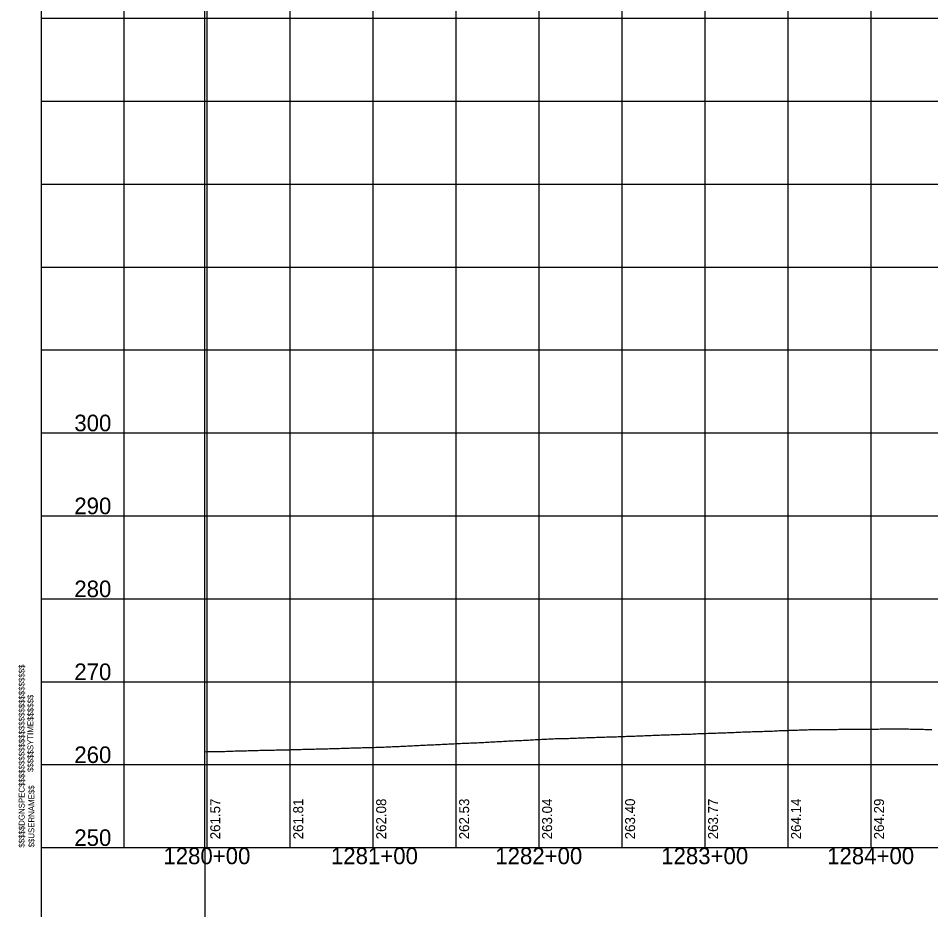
# Model space of a CAD drawing. Extents: x -90830 to 2015517, y -20856 to 836331.
# Drawn here: x 14351 to 14901, y 46100 to 46638 of the extents above; entities that cross this region are included whole.
import ezdxf

# ---------------------------------------------------------------- set-up
doc = ezdxf.new("R2010")
doc.units = 0
for name, color, linetype in [('Level 1', 7, 'Continuous'), ('RD_DDB_ElevTX', 7, 'Continuous'), ('RD_DDB_Profile_EX', 7, 'Continuous'), ('RD_DDB_StaTX', 7, 'Continuous'), ('RD_DDB_StripGrade', 7, 'Continuous'), ('RD_GPK_Profile_Cell', 7, 'Continuous'), ('RD_SHT_MatchLine', 7, 'Continuous')]:
    doc.layers.add(name, color=color, linetype=linetype)

msp = doc.modelspace()

# ---------------------------------------------------------------- linework, layer by layer
at = {"layer": 'Level 1'}
for p, q in [((14365.11, 47137.92), (14365.11, 46637.92)), ((14415.11, 47137.92), (14415.11, 46637.92)), ((14465.11, 47137.92), (14465.11, 46637.92)), ((14515.11, 47137.92), (14515.11, 46637.92)), ((14565.11, 47137.92), (14565.11, 46637.92)), ((14615.11, 47137.92), (14615.11, 46637.92)), ((14665.11, 47137.92), (14665.11, 46637.92)), ((14715.11, 47137.92), (14715.11, 46637.92)), ((14765.11, 47137.92), (14765.11, 46637.92)), ((14815.11, 47137.92), (14815.11, 46637.92)), ((14865.11, 47137.92), (14865.11, 46637.92)), ((14365.11, 46637.92), (15965.11, 46637.92)), ((14365.11, 46637.92), (15965.11, 46637.92)), ((14365.11, 46637.92), (14365.11, 46137.92)), ((14415.11, 46637.92), (14415.11, 46137.92)), ((14465.11, 46637.92), (14465.11, 46137.92)), ((14515.11, 46637.92), (14515.11, 46137.92)), ((14565.11, 46637.92), (14565.11, 46137.92)), ((14615.11, 46637.92), (14615.11, 46137.92)), ((14665.11, 46637.92), (14665.11, 46137.92)), ((14715.11, 46637.92), (14715.11, 46137.92)), ((14765.11, 46637.92), (14765.11, 46137.92)), ((14815.11, 46637.92), (14815.11, 46137.92)), ((14865.11, 46637.92), (14865.11, 46137.92)), ((14365.11, 46587.92), (15965.11, 46587.92)), ((14365.11, 46537.92), (15965.11, 46537.92)), ((14365.11, 46487.92), (15965.11, 46487.92)), ((14365.11, 46437.92), (15965.11, 46437.92)), ((14365.11, 46387.92), (15965.11, 46387.92)), ((14365.11, 46337.92), (15965.11, 46337.92)), ((14365.11, 46287.92), (15965.11, 46287.92)), ((14365.11, 46237.92), (15965.11, 46237.92)), ((14365.11, 46187.92), (15965.11, 46187.92)), ((14365.11, 46137.92), (15965.11, 46137.92))]:
    msp.add_line(p, q, dxfattribs=at)
at = {"layer": 'RD_DDB_Profile_EX'}
for points in [[(14763.89, 46206.74), (14764.89, 46206.77), (14765.89, 46206.8), (14766.89, 46206.83), (14767.89, 46206.87), (14768.89, 46206.9), (14769.89, 46206.93), (14770.89, 46206.96), (14771.89, 46206.99), (14772.89, 46207.03), (14773.89, 46207.06), (14774.89, 46207.09), (14775.89, 46207.12), (14776.89, 46207.15), (14777.89, 46207.19), (14778.89, 46207.22), (14779.89, 46207.25), (14780.89, 46207.28), (14781.89, 46207.32), (14782.89, 46207.37), (14783.89, 46207.44), (14784.89, 46207.51), (14785.89, 46207.56), (14786.89, 46207.59), (14787.89, 46207.63), (14788.89, 46207.66), (14789.89, 46207.69), (14790.89, 46207.72), (14791.89, 46207.75), (14792.89, 46207.79), (14793.89, 46207.82), (14794.89, 46207.85), (14795.89, 46207.88), (14796.89, 46207.92), (14797.89, 46207.95), (14798.89, 46207.98), (14799.89, 46208.01), (14800.89, 46208.05), (14801.89, 46208.08), (14802.89, 46208.11), (14803.89, 46208.14), (14804.89, 46208.18), (14805.89, 46208.21), (14806.89, 46208.24), (14807.89, 46208.3), (14808.89, 46208.37), (14809.89, 46208.43), (14810.89, 46208.47), (14811.89, 46208.5), (14812.89, 46208.53), (14813.89, 46208.56), (14814.89, 46208.6), (14815.89, 46208.63), (14816.89, 46208.66), (14817.89, 46208.69), (14818.89, 46208.73), (14819.89, 46208.76), (14820.89, 46208.79), (14821.89, 46208.82), (14822.89, 46208.86), (14823.89, 46208.89), (14824.89, 46208.92), (14825.89, 46208.95), (14826.89, 46208.99), (14827.89, 46209.02), (14828.89, 46209.05), (14829.89, 46209.08), (14830.89, 46209.12), (14831.89, 46209.12), (14832.89, 46209.12), (14833.89, 46209.12), (14834.89, 46209.11), (14835.89, 46209.12), (14836.89, 46209.13), (14837.89, 46209.14), (14838.89, 46209.15), (14839.89, 46209.16), (14840.89, 46209.17), (14841.89, 46209.18), (14842.89, 46209.19), (14843.89, 46209.2), (14844.89, 46209.21), (14845.89, 46209.22), (14846.89, 46209.24), (14847.89, 46209.25), (14848.89, 46209.26), (14849.89, 46209.27), (14850.89, 46209.28), (14851.89, 46209.29), (14852.89, 46209.3), (14853.89, 46209.31), (14854.89, 46209.32), (14855.89, 46209.31), (14856.89, 46209.31), (14857.89, 46209.3), (14858.89, 46209.31), (14859.89, 46209.32), (14860.89, 46209.33), (14861.89, 46209.34), (14862.89, 46209.35), (14863.89, 46209.36)], [(14863.89, 46209.36), (14864.89, 46209.37), (14865.89, 46209.38), (14866.89, 46209.39), (14867.89, 46209.4), (14868.89, 46209.41), (14869.89, 46209.42), (14870.89, 46209.43), (14871.89, 46209.44), (14872.89, 46209.45), (14873.89, 46209.46), (14874.89, 46209.47), (14875.89, 46209.48), (14876.89, 46209.49), (14877.89, 46209.5), (14878.89, 46209.51), (14879.89, 46209.51), (14880.89, 46209.52), (14881.89, 46209.52), (14882.89, 46209.52), (14883.89, 46209.52), (14884.89, 46209.5), (14885.89, 46209.47), (14886.89, 46209.45), (14887.89, 46209.43), (14888.89, 46209.41), (14889.89, 46209.39), (14890.89, 46209.37), (14891.89, 46209.34), (14892.89, 46209.32), (14893.89, 46209.3), (14894.89, 46209.28), (14895.89, 46209.26), (14896.89, 46209.24), (14897.89, 46209.21), (14898.89, 46209.19), (14899.89, 46209.17), (14900.89, 46209.15), (14901.89, 46209.13)], [(14563.89, 46198.3), (14564.89, 46198.33), (14565.89, 46198.36), (14566.89, 46198.38), (14567.89, 46198.41), (14568.89, 46198.43), (14569.89, 46198.46), (14570.89, 46198.49), (14571.89, 46198.54), (14572.89, 46198.59), (14573.89, 46198.64), (14574.89, 46198.68), (14575.89, 46198.73), (14576.89, 46198.77), (14577.89, 46198.81), (14578.89, 46198.86), (14579.89, 46198.91), (14580.89, 46198.96), (14581.89, 46199.01), (14582.89, 46199.06), (14583.89, 46199.11), (14584.89, 46199.16), (14585.89, 46199.21), (14586.89, 46199.26), (14587.89, 46199.31), (14588.89, 46199.36), (14589.89, 46199.41), (14590.89, 46199.46), (14591.89, 46199.51), (14592.89, 46199.56), (14593.89, 46199.61), (14594.89, 46199.66), (14595.89, 46199.71), (14596.89, 46199.76), (14597.89, 46199.81), (14598.89, 46199.86), (14599.89, 46199.9), (14600.89, 46199.92), (14601.89, 46199.95), (14602.89, 46199.99), (14603.89, 46200.04), (14604.89, 46200.09), (14605.89, 46200.14), (14606.89, 46200.19), (14607.89, 46200.24), (14608.89, 46200.29), (14609.89, 46200.34), (14610.89, 46200.39), (14611.89, 46200.44), (14612.89, 46200.49), (14613.89, 46200.54), (14614.89, 46200.59), (14615.89, 46200.63), (14616.89, 46200.68), (14617.89, 46200.73), (14618.89, 46200.78), (14619.89, 46200.83), (14620.89, 46200.88), (14621.89, 46200.93), (14622.89, 46200.98), (14623.89, 46201.02), (14624.89, 46201.05), (14625.89, 46201.08), (14626.89, 46201.11), (14627.89, 46201.16), (14628.89, 46201.21), (14629.89, 46201.27), (14630.89, 46201.32), (14631.89, 46201.38), (14632.89, 46201.43), (14633.89, 46201.49), (14634.89, 46201.54), (14635.89, 46201.59), (14636.89, 46201.65), (14637.89, 46201.7), (14638.89, 46201.76), (14639.89, 46201.81), (14640.89, 46201.87), (14641.89, 46201.92), (14642.89, 46201.98), (14643.89, 46202.03), (14644.89, 46202.09), (14645.89, 46202.14), (14646.89, 46202.2), (14647.89, 46202.25), (14648.89, 46202.31), (14649.89, 46202.36), (14650.89, 46202.41), (14651.89, 46202.44), (14652.89, 46202.47), (14653.89, 46202.51), (14654.89, 46202.56), (14655.89, 46202.61), (14656.89, 46202.66), (14657.89, 46202.72), (14658.89, 46202.77), (14659.89, 46202.83), (14660.89, 46202.88), (14661.89, 46202.94), (14662.89, 46202.99), (14663.89, 46203.05)], [(14663.89, 46203.05), (14664.89, 46203.1), (14665.89, 46203.15), (14666.89, 46203.21), (14667.89, 46203.26), (14668.89, 46203.32), (14669.89, 46203.37), (14670.89, 46203.43), (14671.89, 46203.48), (14672.89, 46203.54), (14673.89, 46203.59), (14674.89, 46203.65), (14675.89, 46203.69), (14676.89, 46203.69), (14677.89, 46203.7), (14678.89, 46203.74), (14679.89, 46203.75), (14680.89, 46203.76), (14681.89, 46203.77), (14682.89, 46203.79), (14683.89, 46203.83), (14684.89, 46203.86), (14685.89, 46203.9), (14686.89, 46203.94), (14687.89, 46203.97), (14688.89, 46204.01), (14689.89, 46204.05), (14690.89, 46204.09), (14691.89, 46204.12), (14692.89, 46204.16), (14693.89, 46204.2), (14694.89, 46204.23), (14695.89, 46204.27), (14696.89, 46204.31), (14697.89, 46204.35), (14698.89, 46204.38), (14699.89, 46204.42), (14700.89, 46204.46), (14701.89, 46204.49), (14702.89, 46204.53), (14703.89, 46204.57), (14704.89, 46204.59), (14705.89, 46204.6), (14706.89, 46204.61), (14707.89, 46204.64), (14708.89, 46204.67), (14709.89, 46204.71), (14710.89, 46204.75), (14711.89, 46204.78), (14712.89, 46204.82), (14713.89, 46204.86), (14714.89, 46204.9), (14715.89, 46204.93), (14716.89, 46204.97), (14717.89, 46205.01), (14718.89, 46205.04), (14719.89, 46205.08), (14720.89, 46205.12), (14721.89, 46205.15), (14722.89, 46205.19), (14723.89, 46205.23), (14724.89, 46205.26), (14725.89, 46205.3), (14726.89, 46205.34), (14727.89, 46205.38), (14728.89, 46205.41), (14729.89, 46205.45), (14730.89, 46205.48), (14731.89, 46205.51), (14732.89, 46205.56), (14733.89, 46205.63), (14734.89, 46205.7), (14735.89, 46205.74), (14736.89, 46205.77), (14737.89, 46205.8), (14738.89, 46205.83), (14739.89, 46205.86), (14740.89, 46205.9), (14741.89, 46205.93), (14742.89, 46205.96), (14743.89, 46205.99), (14744.89, 46206.02), (14745.89, 46206.05), (14746.89, 46206.09), (14747.89, 46206.12), (14748.89, 46206.15), (14749.89, 46206.18), (14750.89, 46206.21), (14751.89, 46206.25), (14752.89, 46206.28), (14753.89, 46206.31), (14754.89, 46206.34), (14755.89, 46206.37), (14756.89, 46206.4), (14757.89, 46206.46), (14758.89, 46206.53), (14759.89, 46206.6), (14760.89, 46206.64), (14761.89, 46206.67), (14762.89, 46206.71), (14763.89, 46206.74)], [(14463.89, 46195.74), (14464.89, 46195.77), (14465.89, 46195.8), (14466.89, 46195.83), (14467.89, 46195.85), (14468.89, 46195.88), (14469.89, 46195.91), (14470.89, 46195.92), (14471.89, 46195.93), (14472.89, 46195.93), (14473.89, 46195.94), (14474.89, 46195.95), (14475.89, 46195.95), (14476.89, 46195.96), (14477.89, 46195.97), (14478.89, 46195.98), (14479.89, 46196.05), (14480.89, 46196.12), (14481.89, 46196.19), (14482.89, 46196.24), (14483.89, 46196.26), (14484.89, 46196.27), (14485.89, 46196.29), (14486.89, 46196.31), (14487.89, 46196.33), (14488.89, 46196.35), (14489.89, 46196.36), (14490.89, 46196.38), (14491.89, 46196.4), (14492.89, 46196.42), (14493.89, 46196.43), (14494.89, 46196.48), (14495.89, 46196.53), (14496.89, 46196.57), (14497.89, 46196.6), (14498.89, 46196.62), (14499.89, 46196.64), (14500.89, 46196.66), (14501.89, 46196.68), (14502.89, 46196.7), (14503.89, 46196.72), (14504.89, 46196.74), (14505.89, 46196.76), (14506.89, 46196.79), (14507.89, 46196.81), (14508.89, 46196.83), (14509.89, 46196.85), (14510.89, 46196.87), (14511.89, 46196.89), (14512.89, 46196.91), (14513.89, 46196.93), (14514.89, 46196.95), (14515.89, 46196.97), (14516.89, 46197), (14517.89, 46197.02), (14518.89, 46197.04), (14519.89, 46197.08), (14520.89, 46197.12), (14521.89, 46197.16), (14522.89, 46197.19), (14523.89, 46197.21), (14524.89, 46197.24), (14525.89, 46197.26), (14526.89, 46197.28), (14527.89, 46197.31), (14528.89, 46197.33), (14529.89, 46197.36), (14530.89, 46197.38), (14531.89, 46197.41), (14532.89, 46197.43), (14533.89, 46197.46), (14534.89, 46197.48), (14535.89, 46197.51), (14536.89, 46197.53), (14537.89, 46197.56), (14538.89, 46197.58), (14539.89, 46197.61), (14540.89, 46197.63), (14541.89, 46197.66), (14542.89, 46197.68), (14543.89, 46197.7), (14544.89, 46197.74), (14545.89, 46197.78), (14546.89, 46197.83), (14547.89, 46197.87), (14548.89, 46197.91), (14549.89, 46197.94), (14550.89, 46197.96), (14551.89, 46197.99), (14552.89, 46198.02), (14553.89, 46198.04), (14554.89, 46198.07), (14555.89, 46198.09), (14556.89, 46198.12), (14557.89, 46198.15), (14558.89, 46198.17), (14559.89, 46198.2), (14560.89, 46198.22), (14561.89, 46198.25), (14562.89, 46198.28), (14563.89, 46198.3)]]:
    msp.add_lwpolyline(points, dxfattribs=at)
at = {"layer": 'RD_GPK_Profile_Cell'}
for q in [(14463.89, 47387.92), (16263.89, 46137.92), (14463.89, 44887.92)]:
    msp.add_line((14463.89, 46137.92), q, dxfattribs=at)
at = {"layer": 'RD_SHT_MatchLine'}
for p, q in [((14365.11, 46137.92), (14365.11, 45297.21)), ((14463.89, 46137.92), (14463.89, 45297.21))]:
    msp.add_line(p, q, dxfattribs=at)

# ---------------------------------------------------------------- texts
at = {"layer": 'Level 1'}
for s, p in [('$$$$$DGNSPEC$$$$$$$$$$$$$$$$$$$$$$$$$$$$', (14355.21, 46137.87)), ('$$$$$SYTIME$$$$$$', (14360.51, 46183.47)), ('$$USERNAME$$', (14361.11, 46138.02))]:
    msp.add_text(s, height=3.5436, rotation=90, dxfattribs=at).set_placement(p)
at = {"layer": 'RD_DDB_ElevTX'}
for s, p in [('300', (14385.18, 46388.92)), ('290', (14385.18, 46338.92)), ('280', (14385.18, 46288.92)), ('270', (14385.18, 46238.92)), ('260', (14385.18, 46188.92)), ('250', (14385.18, 46138.92))]:
    msp.add_text(s, height=10, dxfattribs=at).set_placement(p)
at = {"layer": 'RD_DDB_StaTX'}
for s, p in [('1280+00', (14438.85, 46127.92)), ('1281+00', (14539.82, 46127.92)), ('1282+00', (14638.85, 46127.92)), ('1283+00', (14738.85, 46127.92)), ('1284+00', (14838.85, 46127.92))]:
    msp.add_text(s, height=10, dxfattribs=at).set_placement(p)
at = {"layer": 'RD_DDB_StripGrade'}
for s, p in [('261.57', (14473.11, 46142.92)), ('261.81', (14523.11, 46142.92)), ('262.08', (14573.11, 46142.92)), ('262.53', (14623.11, 46142.92)), ('263.04', (14673.11, 46142.92)), ('263.40', (14723.11, 46142.92)), ('263.77', (14773.11, 46142.92)), ('264.14', (14823.11, 46142.92)), ('264.29', (14873.11, 46142.92))]:
    msp.add_text(s, height=6, rotation=90, dxfattribs=at).set_placement(p)

doc.saveas('drawing.dxf')
